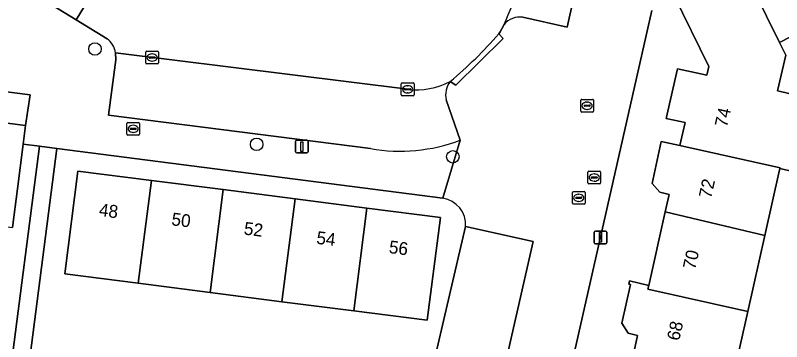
# Model space of a CAD drawing. Extents: x 159716 to 160783, y 383290 to 384031.
# Drawn here: x 160051.8 to 160111.9, y 383358.4 to 383384 of the extents above; entities that cross this region are included whole.
import ezdxf

# ---------------------------------------------------------------- set-up
doc = ezdxf.new("R2010")
doc.units = 0
for name, color, linetype in [('IMGEO_Boom', 7, 'Continuous'), ('IMGEO_Brandkraan', 7, 'Continuous'), ('IMGEO_Erf', 7, 'Continuous'), ('IMGEO_Kolk', 7, 'Continuous'), ('IMGEO_Lichtmast', 7, 'Continuous'), ('IMGEO_Pand', 7, 'Continuous'), ('IMGEO_Pand_nummerreeks', 7, 'Continuous'), ('IMGEO_Parkeervlak_open', 7, 'Continuous'), ('IMGEO_Rijbaan_lokaal_open', 7, 'Continuous'), ('IMGEO_Rioolput', 7, 'Continuous'), ('IMGEO_Voetpad_open', 7, 'Continuous')]:
    doc.layers.add(name, color=color, linetype=linetype)

msp = doc.modelspace()

# ---------------------------------------------------------------- linework, layer by layer
at = {"layer": 'IMGEO_Boom'}
for centre in [(160058.05, 383381.332), (160070.72, 383373.868), (160086.094, 383372.898)]:
    msp.add_circle(centre, 0.489, dxfattribs=at)
at = {"layer": 'IMGEO_Brandkraan'}
for p, q in [((160060.546, 383374.655), (160060.546, 383375.507)), ((160060.621, 383375.581), (160061.473, 383375.581)), ((160061.547, 383375.507), (160061.547, 383374.655)), ((160060.805, 383375.075), (160060.805, 383375.087)), ((160061.243, 383375.038), (160060.845, 383375.038)), ((160060.848, 383375.124), (160061.246, 383375.124)), ((160061.034, 383375.361), (160061.059, 383375.361)), ((160061.289, 383375.087), (160061.289, 383375.075)), ((160061.473, 383374.581), (160060.621, 383374.581)), ((160061.057, 383374.801), (160061.032, 383374.801)), ((160096.669, 383370.845), (160096.669, 383371.697)), ((160096.744, 383371.771), (160097.596, 383371.771)), ((160096.971, 383371.314), (160097.369, 383371.314)), ((160097.157, 383371.551), (160097.182, 383371.551)), ((160097.67, 383371.697), (160097.67, 383370.845)), ((160097.596, 383370.771), (160096.744, 383370.771)), ((160096.928, 383371.265), (160096.928, 383371.277)), ((160097.366, 383371.228), (160096.968, 383371.228)), ((160097.18, 383370.991), (160097.155, 383370.991)), ((160097.412, 383371.277), (160097.412, 383371.265))]:
    msp.add_line(p, q, dxfattribs=at)
for points in [[(160060.546, 383374.655), (160060.546, 383375.507)], [(160060.621, 383375.581), (160061.473, 383375.581)], [(160061.547, 383375.507), (160061.547, 383374.655)], [(160061.473, 383374.581), (160060.621, 383374.581)], [(160096.669, 383370.845), (160096.669, 383371.697)], [(160096.744, 383371.771), (160097.596, 383371.771)], [(160097.67, 383371.697), (160097.67, 383370.845)], [(160097.596, 383370.771), (160096.744, 383370.771)]]:
    msp.add_lwpolyline(points, dxfattribs=at)
for centre, radius, start, end in [((160060.623, 383375.505), 0.0765, 91.55205, 178.44795), ((160060.623, 383375.505), 0.0765, 91.55205, 178.44795), ((160061.471, 383375.505), 0.0765, 1.55205, 88.44795), ((160061.471, 383375.505), 0.0765, 1.55205, 88.44795), ((160060.845, 383375.084), 0.0403, 85.87752, 175.75265), ((160060.842, 383375.074), 0.0366, 178.93798, 274.71019), ((160061.246, 383375.081), 0.043, 264.86636, 352.45326), ((160061.25, 383375.086), 0.0386, 1.73085, 96.63898), ((160060.623, 383374.657), 0.0765, 181.55205, 268.44795), ((160060.623, 383374.657), 0.0765, 181.55205, 268.44795), ((160061.471, 383374.657), 0.0765, 271.55205, 358.44795), ((160061.471, 383374.657), 0.0765, 271.55205, 358.44795), ((160096.746, 383371.695), 0.0765, 91.55205, 178.44795), ((160096.746, 383371.695), 0.0765, 91.55205, 178.44795), ((160096.968, 383371.274), 0.0403, 85.87752, 175.75265), ((160097.373, 383371.276), 0.0386, 1.73085, 96.63898), ((160097.594, 383371.695), 0.0765, 1.55205, 88.44795), ((160097.594, 383371.695), 0.0765, 1.55205, 88.44795), ((160096.746, 383370.847), 0.0765, 181.55205, 268.44795), ((160096.746, 383370.847), 0.0765, 181.55205, 268.44795), ((160096.965, 383371.264), 0.0366, 178.93798, 274.71019), ((160097.369, 383371.271), 0.043, 264.86636, 352.45326), ((160097.594, 383370.847), 0.0765, 271.55205, 358.44795), ((160097.594, 383370.847), 0.0765, 271.55205, 358.44795)]:
    msp.add_arc(centre, radius, start, end, dxfattribs=at)
for centre, major_axis, ratio, start_param, end_param in [((160061.033, 383375.081), (-0.387, 0.002), 0.722429, 4.712389, 7.853982), ((160061.058, 383375.081), (-0.39, 0.002), 0.717154, 1.570796, 4.712389), ((160097.156, 383371.271), (-0.387, 0.002), 0.722429, 4.712389, 7.853982), ((160097.181, 383371.271), (-0.39, 0.002), 0.717154, 1.570796, 4.712389)]:
    msp.add_ellipse(centre, major_axis=major_axis, ratio=ratio, start_param=start_param, end_param=end_param, dxfattribs=at)
at = {"layer": 'IMGEO_Erf'}
for points in [[(160000.81, 383413.031), (160002.876, 383407.864), (160004.895, 383402.814), (160006.914, 383397.764), (160008.934, 383392.713), (160010.953, 383387.663), (160014.825, 383377.98), (160018.263, 383377.541), (160018.539, 383379.697), (160024.297, 383378.96), (160029.935, 383378.239), (160035.574, 383377.518), (160041.212, 383376.797), (160046.85, 383376.076), (160052.624, 383375.337), (160052.976, 383377.756), (160016.099, 383382.429), (160004.346, 383412.176)], [(160100.208, 383357.325), (160100.563, 383358.908), (160099.816, 383359.094), (160099.342, 383359.882), (160100.012, 383362.893), (160099.866, 383362.928), (160099.929, 383363.19), (160101.442, 383362.826), (160102.737, 383368.599), (160103.039, 383369.947), (160102.3, 383370.125), (160101.696, 383370.804), (160102.414, 383374.093), (160103.88, 383373.779), (160104.283, 383375.575), (160102.796, 383375.896), (160103.679, 383379.782), (160105.155, 383379.463), (160105.997, 383379.281), (160106.151, 383379.966), (160103.414, 383385.561)], [(160101.689, 383384.35), (160090.51, 383335.068)], [(160115.082, 383383.587), (160111.681, 383381.843), (160112.166, 383380.855), (160111.536, 383378.046), (160113, 383377.718)], [(160051.341, 383355.364), (160053.714, 383373.727), (160052.439, 383373.892), (160051.989, 383370.378), (160051.603, 383367.359)], [(160085.3, 383369.646), (160055.073, 383373.551), (160052.534, 383353.901), (160056.135, 383353.425), (160056.48, 383356.035), (160060.42, 383355.513), (160060.074, 383352.903), (160061.941, 383352.67), (160062.266, 383355.281), (160066.113, 383354.801), (160069.845, 383354.337), (160069.492, 383351.503), (160073.116, 383351.149), (160073.486, 383353.772), (160077.359, 383353.226), (160081.305, 383352.669), (160080.935, 383350.046), (160082.957, 383349.761), (160083.139, 383350.541), (160087.089, 383367.439)], [(160114.65, 383371.313), (160111.711, 383371.972), (160111.689, 383371.875), (160110.538, 383366.743), (160109.203, 383360.793), (160108.009, 383355.47)]]:
    msp.add_lwpolyline(points, dxfattribs=at)
for points in [[(160120.499, 383393.934), (160108.611, 383388.092), (160111.681, 383381.843), (160115.082, 383383.587), (160123.539, 383387.742)], [(160061.439, 383362.995), (160055.689, 383363.731), (160056.719, 383371.783), (160062.47, 383371.047), (160068.101, 383370.327), (160073.733, 383369.607), (160079.364, 383368.887), (160085.115, 383368.151), (160084.084, 383360.098), (160078.333, 383360.834), (160072.702, 383361.554), (160067.07, 383362.275)]]:
    msp.add_lwpolyline(points, close=True, dxfattribs=at)
msp.add_arc((160085.011, 383367.583), 2.083, 356.03162, 82.02501, dxfattribs=at)
at = {"layer": 'IMGEO_Kolk'}
for p, q in [((160062.027, 383380.237), (160062.027, 383381.089)), ((160062.102, 383381.163), (160062.954, 383381.163)), ((160062.515, 383380.943), (160062.54, 383380.943)), ((160063.028, 383381.089), (160063.028, 383380.237)), ((160062.286, 383380.657), (160062.286, 383380.669)), ((160062.724, 383380.62), (160062.326, 383380.62)), ((160062.329, 383380.706), (160062.727, 383380.706)), ((160062.538, 383380.383), (160062.513, 383380.383)), ((160062.77, 383380.669), (160062.77, 383380.657)), ((160062.954, 383380.163), (160062.102, 383380.163)), ((160082.053, 383377.752), (160082.053, 383378.604)), ((160082.128, 383378.678), (160082.98, 383378.678)), ((160083.054, 383378.604), (160083.054, 383377.752)), ((160082.312, 383378.172), (160082.312, 383378.184)), ((160082.75, 383378.135), (160082.352, 383378.135)), ((160082.355, 383378.221), (160082.753, 383378.221)), ((160082.564, 383377.898), (160082.539, 383377.898)), ((160082.541, 383378.458), (160082.566, 383378.458)), ((160082.796, 383378.184), (160082.796, 383378.172)), ((160082.98, 383377.678), (160082.128, 383377.678)), ((160095.455, 383369.258), (160095.455, 383370.11)), ((160095.53, 383370.184), (160096.382, 383370.184)), ((160096.456, 383370.11), (160096.456, 383369.258)), ((160095.714, 383369.678), (160095.714, 383369.69)), ((160096.152, 383369.641), (160095.754, 383369.641)), ((160095.757, 383369.727), (160096.155, 383369.727)), ((160095.943, 383369.964), (160095.968, 383369.964)), ((160096.198, 383369.69), (160096.198, 383369.678)), ((160096.382, 383369.184), (160095.53, 383369.184)), ((160095.966, 383369.404), (160095.941, 383369.404))]:
    msp.add_line(p, q, dxfattribs=at)
for points in [[(160062.027, 383380.237), (160062.027, 383381.089)], [(160062.102, 383381.163), (160062.954, 383381.163)], [(160063.028, 383381.089), (160063.028, 383380.237)], [(160062.954, 383380.163), (160062.102, 383380.163)], [(160082.053, 383377.752), (160082.053, 383378.604)], [(160082.128, 383378.678), (160082.98, 383378.678)], [(160083.054, 383378.604), (160083.054, 383377.752)], [(160082.98, 383377.678), (160082.128, 383377.678)], [(160095.455, 383369.258), (160095.455, 383370.11)], [(160095.53, 383370.184), (160096.382, 383370.184)], [(160096.456, 383370.11), (160096.456, 383369.258)], [(160096.382, 383369.184), (160095.53, 383369.184)]]:
    msp.add_lwpolyline(points, dxfattribs=at)
for centre, radius, start, end in [((160062.104, 383381.087), 0.0765, 91.55205, 178.44795), ((160062.104, 383381.087), 0.0765, 91.55205, 178.44795), ((160062.952, 383381.087), 0.0765, 1.55205, 88.44795), ((160062.952, 383381.087), 0.0765, 1.55205, 88.44795), ((160062.326, 383380.666), 0.0403, 85.87752, 175.75265), ((160062.323, 383380.656), 0.0366, 178.93798, 274.71019), ((160062.727, 383380.663), 0.043, 264.86636, 352.45326), ((160062.731, 383380.668), 0.0386, 1.73085, 96.63898), ((160062.104, 383380.239), 0.0765, 181.55205, 268.44795), ((160062.104, 383380.239), 0.0765, 181.55205, 268.44795), ((160062.952, 383380.239), 0.0765, 271.55205, 358.44795), ((160062.952, 383380.239), 0.0765, 271.55205, 358.44795), ((160082.13, 383378.602), 0.0765, 91.55205, 178.44795), ((160082.13, 383378.602), 0.0765, 91.55205, 178.44795), ((160082.978, 383378.602), 0.0765, 1.55205, 88.44795), ((160082.978, 383378.602), 0.0765, 1.55205, 88.44795), ((160082.352, 383378.181), 0.0403, 85.87752, 175.75265), ((160082.349, 383378.171), 0.0366, 178.93798, 274.71019), ((160082.753, 383378.178), 0.043, 264.86636, 352.45326), ((160082.757, 383378.183), 0.0386, 1.73085, 96.63898), ((160082.13, 383377.754), 0.0765, 181.55205, 268.44795), ((160082.13, 383377.754), 0.0765, 181.55205, 268.44795), ((160082.978, 383377.754), 0.0765, 271.55205, 358.44795), ((160082.978, 383377.754), 0.0765, 271.55205, 358.44795), ((160095.532, 383370.108), 0.0765, 91.55205, 178.44795), ((160095.532, 383370.108), 0.0765, 91.55205, 178.44795), ((160096.38, 383370.108), 0.0765, 1.55205, 88.44795), ((160096.38, 383370.108), 0.0765, 1.55205, 88.44795), ((160095.754, 383369.687), 0.0403, 85.87752, 175.75265), ((160095.751, 383369.677), 0.0366, 178.93798, 274.71019), ((160096.155, 383369.684), 0.043, 264.86636, 352.45326), ((160096.159, 383369.689), 0.0386, 1.73085, 96.63898), ((160095.532, 383369.26), 0.0765, 181.55205, 268.44795), ((160095.532, 383369.26), 0.0765, 181.55205, 268.44795), ((160096.38, 383369.26), 0.0765, 271.55205, 358.44795), ((160096.38, 383369.26), 0.0765, 271.55205, 358.44795)]:
    msp.add_arc(centre, radius, start, end, dxfattribs=at)
for centre, major_axis, ratio, start_param, end_param in [((160062.514, 383380.663), (-0.387, 0.002), 0.722429, 4.712389, 7.853982), ((160062.539, 383380.663), (-0.39, 0.002), 0.717154, 1.570796, 4.712389), ((160082.54, 383378.178), (-0.387, 0.002), 0.722429, 4.712389, 7.853982), ((160082.565, 383378.178), (-0.39, 0.002), 0.717154, 1.570796, 4.712389), ((160095.942, 383369.684), (-0.387, 0.002), 0.722429, 4.712389, 7.853982), ((160095.967, 383369.684), (-0.39, 0.002), 0.717154, 1.570796, 4.712389)]:
    msp.add_ellipse(centre, major_axis=major_axis, ratio=ratio, start_param=start_param, end_param=end_param, dxfattribs=at)
at = {"layer": 'IMGEO_Lichtmast'}
for p, q in [((160073.758, 383373.293), (160073.758, 383374.093)), ((160073.758, 383374.093), (160073.758, 383373.293)), ((160073.858, 383374.193), (160074.648, 383374.193)), ((160074.648, 383374.193), (160073.858, 383374.193)), ((160074.748, 383374.093), (160074.748, 383373.293)), ((160074.748, 383373.293), (160074.748, 383374.093)), ((160074.648, 383373.193), (160073.858, 383373.193)), ((160073.858, 383373.193), (160074.648, 383373.193)), ((160097.159, 383366.186), (160097.159, 383366.986)), ((160097.159, 383366.986), (160097.159, 383366.186)), ((160097.259, 383367.086), (160098.049, 383367.086)), ((160098.049, 383367.086), (160097.259, 383367.086)), ((160098.149, 383366.986), (160098.149, 383366.186)), ((160098.149, 383366.186), (160098.149, 383366.986)), ((160098.049, 383366.086), (160097.259, 383366.086)), ((160097.259, 383366.086), (160098.049, 383366.086))]:
    msp.add_line(p, q, dxfattribs=at)
for points in [[(160074.178, 383374.068), (160074.328, 383374.068), (160074.328, 383373.318), (160074.178, 383373.318), (160074.178, 383374.068)], [(160097.579, 383366.961), (160097.729, 383366.961), (160097.729, 383366.211), (160097.579, 383366.211), (160097.579, 383366.961)]]:
    msp.add_lwpolyline(points, dxfattribs=at)
for centre, start, end in [((160073.858, 383374.093), 90, 180), ((160073.858, 383374.093), 90, 180), ((160074.648, 383374.093), 0, 90), ((160074.648, 383374.093), 360, 90), ((160073.858, 383373.293), 180, 270), ((160073.858, 383373.293), 180, 270), ((160074.648, 383373.293), 270, 0), ((160074.648, 383373.293), 270, 0), ((160097.259, 383366.986), 90, 180), ((160097.259, 383366.986), 90, 180), ((160098.049, 383366.986), 0, 90), ((160098.049, 383366.986), 360, 90), ((160097.259, 383366.186), 180, 270), ((160097.259, 383366.186), 180, 270), ((160098.049, 383366.186), 270, 0), ((160098.049, 383366.186), 270, 0)]:
    msp.add_arc(centre, 0.1, start, end, dxfattribs=at)
at = {"layer": 'IMGEO_Pand'}
for points in [[(160112.166, 383380.855), (160111.681, 383381.843), (160108.611, 383388.092), (160103.414, 383385.561), (160106.151, 383379.966), (160105.997, 383379.281), (160105.155, 383379.463), (160103.679, 383379.782), (160102.796, 383375.896), (160104.283, 383375.575), (160103.88, 383373.779), (160111.722, 383372.021), (160111.711, 383371.972), (160114.65, 383371.313), (160115.937, 383377.06), (160113, 383377.718), (160111.536, 383378.046)], [(160051.989, 383370.378), (160052.439, 383373.892), (160052.624, 383375.337), (160046.85, 383376.076), (160045.829, 383368.098), (160051.603, 383367.359)], [(160111.689, 383371.875), (160111.711, 383371.972), (160111.722, 383372.021), (160103.88, 383373.779), (160102.414, 383374.093), (160101.696, 383370.804), (160102.3, 383370.125), (160103.039, 383369.947), (160102.737, 383368.599), (160110.538, 383366.743)], [(160061.439, 383362.995), (160062.47, 383371.047), (160056.719, 383371.783), (160055.689, 383363.731)], [(160068.101, 383370.327), (160062.47, 383371.047), (160061.439, 383362.995), (160067.07, 383362.275)], [(160068.101, 383370.327), (160067.07, 383362.275), (160072.702, 383361.554), (160073.733, 383369.607)], [(160078.333, 383360.834), (160079.364, 383368.887), (160073.733, 383369.607), (160072.702, 383361.554)], [(160078.333, 383360.834), (160084.084, 383360.098), (160085.115, 383368.151), (160079.364, 383368.887)], [(160110.538, 383366.743), (160102.737, 383368.599), (160101.442, 383362.826), (160101.379, 383362.547), (160109.203, 383360.793)], [(160109.203, 383360.793), (160101.379, 383362.547), (160101.442, 383362.826), (160099.929, 383363.19), (160099.866, 383362.928), (160100.012, 383362.893), (160099.342, 383359.882), (160099.816, 383359.094), (160100.563, 383358.908), (160100.208, 383357.325), (160108.009, 383355.47)]]:
    msp.add_lwpolyline(points, close=True, dxfattribs=at)
at = {"layer": 'IMGEO_Parkeervlak_open'}
for points in [[(160091.579, 383383.811), (160095.046, 383383.051), (160096.086, 383387.736), (160092.62, 383388.458)], [(160082.558, 383378.179), (160059.658, 383381.021), (160059.7, 383380.483), (160059.116, 383376.153), (160079.646, 383373.535)], [(160086.667, 383374.185), (160085.575, 383377.346)]]:
    msp.add_lwpolyline(points, dxfattribs=at)
msp.add_lwpolyline([(160083.139, 383350.541), (160088.524, 383349.303), (160092.382, 383366.266), (160087.089, 383367.439)], close=True, dxfattribs=at)
for centre, radius, start, end in [((160074.375, 383390.738), 17.417, 334.55136, 355.79162), ((160091.321, 383382.257), 1.575, 80.58965, 140.73485), ((160083.242, 383383.847), 5.709, 263.12166, 297.47891), ((160087.181, 383377.759), 1.658, 141.90196, 194.42129), ((160081.951, 383386.877), 13.54, 260.19708, 290.38158)]:
    msp.add_arc(centre, radius, start, end, dxfattribs=at)
at = {"layer": 'IMGEO_Rijbaan_lokaal_open'}
msp.add_lwpolyline([(160056.582, 383383.604), (160059.828, 383388.929), (160058.685, 383389.668), (160057.472, 383390.367), (160054.225, 383385.04)], close=True, dxfattribs=at)
for points in [[(160062.314, 383387.323), (160059.828, 383388.929), (160056.582, 383383.604), (160059.007, 383382.126)], [(160089.682, 383382.521), (160089.809, 383382.668), (160090.102, 383383.254)], [(160059.658, 383381.021), (160082.558, 383378.179)]]:
    msp.add_lwpolyline(points, dxfattribs=at)
for centre, radius, start, end in [((160074.375, 383390.738), 17.417, 334.55136, 355.79162), ((160058.08, 383380.836), 1.589, 6.70186, 54.30624), ((160064.844, 383403.997), 32.835, 309.83112, 319.15133), ((160083.242, 383383.847), 5.709, 263.12166, 297.47891)]:
    msp.add_arc(centre, radius, start, end, dxfattribs=at)
at = {"layer": 'IMGEO_Rioolput'}
for p, q in [((160096.108, 383376.462), (160096.108, 383377.314)), ((160096.183, 383377.388), (160097.035, 383377.388)), ((160097.109, 383377.314), (160097.109, 383376.462)), ((160096.367, 383376.882), (160096.367, 383376.894)), ((160096.805, 383376.845), (160096.407, 383376.845)), ((160096.41, 383376.931), (160096.808, 383376.931)), ((160096.596, 383377.168), (160096.621, 383377.168)), ((160096.851, 383376.894), (160096.851, 383376.882)), ((160097.035, 383376.388), (160096.183, 383376.388)), ((160096.619, 383376.608), (160096.594, 383376.608))]:
    msp.add_line(p, q, dxfattribs=at)
for points in [[(160096.108, 383376.462), (160096.108, 383377.314)], [(160096.183, 383377.388), (160097.035, 383377.388)], [(160097.109, 383377.314), (160097.109, 383376.462)], [(160097.035, 383376.388), (160096.183, 383376.388)]]:
    msp.add_lwpolyline(points, dxfattribs=at)
for centre, radius, start, end in [((160096.185, 383377.312), 0.0765, 91.55205, 178.44795), ((160096.185, 383377.312), 0.0765, 91.55205, 178.44795), ((160097.033, 383377.312), 0.0765, 1.55205, 88.44795), ((160097.033, 383377.312), 0.0765, 1.55205, 88.44795), ((160096.407, 383376.891), 0.0403, 85.87752, 175.75265), ((160096.404, 383376.881), 0.0366, 178.93798, 274.71019), ((160096.808, 383376.888), 0.043, 264.86636, 352.45326), ((160096.812, 383376.893), 0.0386, 1.73085, 96.63898), ((160096.185, 383376.464), 0.0765, 181.55205, 268.44795), ((160096.185, 383376.464), 0.0765, 181.55205, 268.44795), ((160097.033, 383376.464), 0.0765, 271.55205, 358.44795), ((160097.033, 383376.464), 0.0765, 271.55205, 358.44795)]:
    msp.add_arc(centre, radius, start, end, dxfattribs=at)
for centre, major_axis, ratio, start_param, end_param in [((160096.595, 383376.888), (-0.387, 0.002), 0.722429, 4.712389, 7.853982), ((160096.62, 383376.888), (-0.39, 0.002), 0.717154, 1.570796, 4.712389)]:
    msp.add_ellipse(centre, major_axis=major_axis, ratio=ratio, start_param=start_param, end_param=end_param, dxfattribs=at)
at = {"layer": 'IMGEO_Voetpad_open'}
for points in [[(160004.346, 383412.176), (160016.099, 383382.429), (160052.976, 383377.756), (160052.624, 383375.337), (160052.439, 383373.892), (160053.714, 383373.727), (160055.073, 383373.551), (160085.3, 383369.646), (160086.667, 383374.185)], [(160092.62, 383388.458), (160096.086, 383387.736), (160095.046, 383383.051), (160091.579, 383383.811)], [(160059.007, 383382.126), (160056.582, 383383.604), (160054.225, 383385.04), (160053.707, 383385.356)], [(160087.089, 383367.439), (160092.382, 383366.266), (160088.524, 383349.303), (160083.139, 383350.541), (160082.957, 383349.761), (160082.606, 383348.26), (160084.319, 383348.085), (160084.347, 383334.777), (160088.414, 383334.739), (160088.391, 383334.948), (160090.51, 383335.068), (160101.689, 383384.35)], [(160090.102, 383383.254), (160089.809, 383382.668), (160089.682, 383382.521), (160090.032, 383382.165), (160086.325, 383378.509), (160085.876, 383378.782)], [(160085.876, 383378.782), (160086.325, 383378.509), (160090.032, 383382.165), (160089.682, 383382.521)], [(160079.646, 383373.535), (160059.116, 383376.153), (160059.7, 383380.483), (160059.658, 383381.021)], [(160085.575, 383377.346), (160086.667, 383374.185), (160085.3, 383369.646)], [(160052.534, 383353.901), (160055.073, 383373.551), (160053.714, 383373.727), (160051.341, 383355.364)]]:
    msp.add_lwpolyline(points, dxfattribs=at)
for centre, radius, start, end in [((160091.321, 383382.257), 1.575, 80.58965, 140.73485), ((160058.08, 383380.836), 1.589, 6.70186, 54.30624), ((160064.844, 383403.997), 32.835, 309.83112, 319.15133), ((160087.181, 383377.759), 1.658, 141.90196, 194.42129), ((160081.951, 383386.877), 13.54, 260.19708, 290.38158), ((160085.011, 383367.583), 2.083, 356.03162, 82.02501)]:
    msp.add_arc(centre, radius, start, end, dxfattribs=at)

# ---------------------------------------------------------------- texts
at = {"layer": 'IMGEO_Pand_nummerreeks'}
for s, rotation, p in [('74', 77.35503, (160107.568, 383375.156)), ('72', 77.35503, (160106.318, 383369.583)), ('48', 352.71114, (160058.326, 383368.271)), ('50', 352.71114, (160064.005, 383367.545)), ('52', 352.71114, (160069.678, 383366.819)), ('54', 352.71114, (160075.36, 383366.092)), ('56', 352.71114, (160081.039, 383365.366)), ('70', 77.35503, (160105.07, 383364.019)), ('68', 77.35503, (160103.821, 383358.448))]:
    msp.add_text(s, height=1, rotation=rotation, dxfattribs=at).set_placement(p)

doc.saveas('drawing.dxf')
